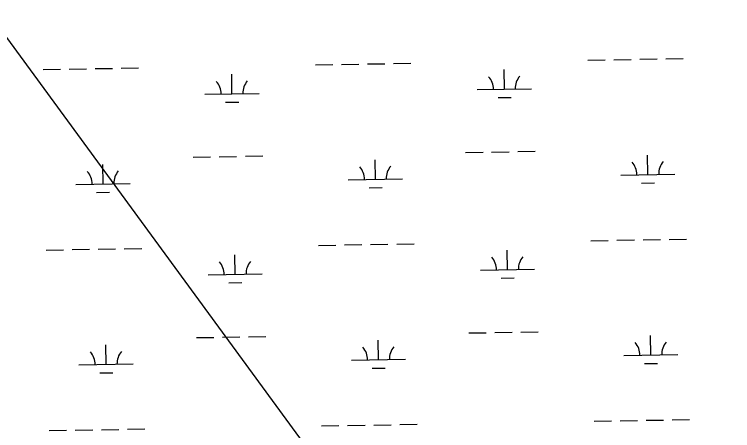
# Model space of a CAD drawing. Extents: x 3887375 to 3925618, y 296674 to 322633.
# Drawn here: x 3904521 to 3905845, y 304610 to 305377 of the extents above; entities that cross this region are included whole.
import ezdxf

# ---------------------------------------------------------------- set-up
doc = ezdxf.new("R2010")
doc.units = 0
doc.layers.add('V-UTIL-LINE', color=7, linetype='Continuous')
doc.layers.add('V-WETL-SWMP', color=7, linetype='Continuous')

msp = doc.modelspace()

# ---------------------------------------------------------------- linework, layer by layer
at = {"layer": 'V-UTIL-LINE'}
msp.add_lwpolyline([(3891385.6, 317757.3), (3896110, 314731.3), (3903763.5, 306349.6), (3906680.6, 302364)], dxfattribs=at)
at = {"layer": 'V-WETL-SWMP'}
for p, q in [((3905171.9, 305285.7), (3905203.9, 305286.2)), ((3905219.9, 305286.5), (3905251.9, 305287.1)), ((3905577.8, 305292.7), (3905609.8, 305293.2)), ((3905625.8, 305293.5), (3905657.8, 305294)), ((3905673.8, 305294.3), (3905705.8, 305294.9)), ((3905721.7, 305295.1), (3905753.7, 305295.7)), ((3904574.1, 305275.4), (3904606.1, 305276)), ((3904622.1, 305276.3), (3904654.1, 305276.8)), ((3904670.1, 305277.1), (3904702.1, 305277.6)), ((3904718.1, 305277.9), (3904750.1, 305278.5)), ((3905075.9, 305284), (3905107.9, 305284.6)), ((3905123.9, 305284.9), (3905155.9, 305285.4)), ((3905424.1, 305239.3), (3905423.5, 305275.3)), ((3904922.2, 305230.7), (3904921.6, 305266.7)), ((3905374.1, 305238.4), (3905474.1, 305240.1)), ((3904872.2, 305229.8), (3904972.2, 305231.5)), ((3905412.3, 305223.6), (3905436.3, 305224.1)), ((3904910.5, 305215), (3904934.5, 305215.4)), ((3904850.8, 305114), (3904882.8, 305114.5)), ((3904898.8, 305114.8), (3904930.8, 305115.4)), ((3904946.8, 305115.6), (3904978.8, 305116.2)), ((3905352.7, 305122.6), (3905384.7, 305123.1)), ((3905400.6, 305123.4), (3905432.6, 305124)), ((3905448.6, 305124.2), (3905480.6, 305124.8)), ((3905688.2, 305081.9), (3905687.6, 305117.9)), ((3904684.6, 305064.7), (3904684, 305100.7)), ((3905186.4, 305073.3), (3905185.8, 305109.3)), ((3905136.4, 305072.5), (3905236.4, 305074.2)), ((3905638.3, 305081.1), (3905738.2, 305082.8)), ((3904634.6, 305063.8), (3904734.6, 305065.6)), ((3905676.5, 305066.3), (3905700.5, 305066.7)), ((3904672.8, 305049.1), (3904696.8, 305049.5)), ((3905174.7, 305057.7), (3905198.7, 305058.1)), ((3905583.5, 304960), (3905615.5, 304960.6)), ((3905631.5, 304960.9), (3905663.5, 304961.4)), ((3905679.5, 304961.7), (3905711.5, 304962.2)), ((3905727.5, 304962.5), (3905759.5, 304963.1)), ((3904579.8, 304942.8), (3904611.8, 304943.4)), ((3904627.8, 304943.6), (3904659.8, 304944.2)), ((3904675.8, 304944.5), (3904707.8, 304945)), ((3904723.8, 304945.3), (3904755.8, 304945.8)), ((3905081.6, 304951.4), (3905113.6, 304952)), ((3905129.6, 304952.2), (3905161.6, 304952.8)), ((3905177.6, 304953.1), (3905209.6, 304953.6)), ((3905225.6, 304953.9), (3905257.6, 304954.4)), ((3905429.8, 304906.6), (3905429.2, 304942.6)), ((3904927.9, 304898), (3904927.3, 304934)), ((3905379.8, 304905.8), (3905479.8, 304907.5)), ((3904878, 304897.2), (3904977.9, 304898.9)), ((3905418, 304891), (3905442, 304891.4)), ((3904916.2, 304882.4), (3904940.2, 304882.8)), ((3904904.5, 304782.2), (3904936.5, 304782.7)), ((3904952.5, 304783), (3904984.5, 304783.6)), ((3905358.4, 304790), (3905390.4, 304790.5)), ((3905406.4, 304790.8), (3905438.4, 304791.3)), ((3905454.4, 304791.6), (3905486.3, 304792.2)), ((3905694, 304749.3), (3905693.3, 304785.3)), ((3904856.5, 304781.4), (3904888.5, 304781.9)), ((3905192.1, 304740.7), (3905191.5, 304776.7)), ((3904690.3, 304732.1), (3904689.7, 304768.1)), ((3905644, 304748.4), (3905743.9, 304750.2)), ((3904640.3, 304731.2), (3904740.3, 304732.9)), ((3905142.1, 304739.8), (3905242.1, 304741.5)), ((3905682.2, 304733.7), (3905706.2, 304734.1)), ((3904678.6, 304716.4), (3904702.6, 304716.8)), ((3905180.4, 304725), (3905204.4, 304725.5)), ((3905589.2, 304627.4), (3905621.2, 304628)), ((3905637.2, 304628.2), (3905669.2, 304628.8)), ((3905685.2, 304629.1), (3905717.2, 304629.6)), ((3905733.2, 304629.9), (3905765.2, 304630.4)), ((3904585.5, 304610.2), (3904617.5, 304610.7)), ((3904633.5, 304611), (3904665.5, 304611.6)), ((3904681.5, 304611.8), (3904713.5, 304612.4)), ((3904729.5, 304612.7), (3904761.5, 304613.2)), ((3905087.4, 304618.8), (3905119.3, 304619.3)), ((3905135.3, 304619.6), (3905167.3, 304620.2)), ((3905183.3, 304620.4), (3905215.3, 304621)), ((3905231.3, 304621.3), (3905263.3, 304621.8))]:
    msp.add_line(p, q, dxfattribs=at)
for centre, start, end in [((3905368.8, 305238.8), 0.2115, 41.7552), ((3905479.3, 305240.7), 140.2115, 181.7552), ((3904867, 305230.2), 0.2115, 41.7552), ((3904977.5, 305232.1), 140.2115, 181.7552), ((3905633, 305081.5), 0.2115, 41.7552), ((3905743.5, 305083.3), 140.2115, 181.7552), ((3904629.3, 305064.2), 0.2115, 41.7552), ((3904739.8, 305066.1), 140.2115, 181.7552), ((3905131.2, 305072.8), 0.2115, 41.7552), ((3905241.6, 305074.7), 140.2115, 181.7552), ((3905374.5, 304906.2), 0.2115, 41.7552), ((3905485, 304908.1), 140.2115, 181.7552), ((3904872.7, 304897.6), 0.2115, 41.7552), ((3904983.2, 304899.5), 140.2115, 181.7552), ((3905638.7, 304748.8), 0.2115, 41.7552), ((3905749.2, 304750.7), 140.2115, 181.7552), ((3905136.9, 304740.2), 0.2115, 41.7552), ((3905247.3, 304742.1), 140.2115, 181.7552), ((3904635, 304731.6), 0.2115, 41.7552), ((3904745.5, 304733.5), 140.2115, 181.7552)]:
    msp.add_arc(centre, 35.2, start, end, dxfattribs=at)

doc.saveas('drawing.dxf')
